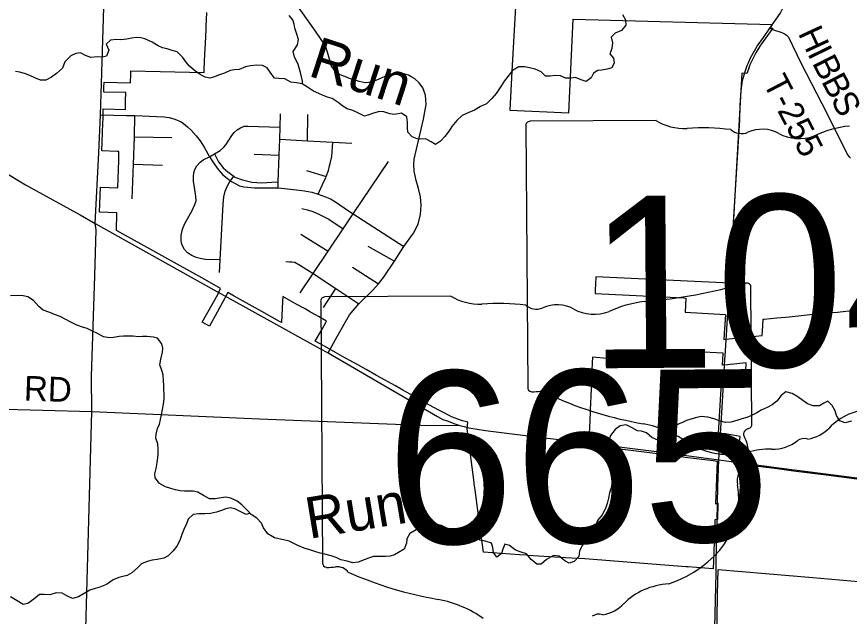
# Model space of a CAD drawing. Extents: x 114604 to 551442, y 316898 to 567001.
# Drawn here: x 188495 to 198598, y 335190 to 342465 of the extents above; entities that cross this region are included whole.
import ezdxf

# ---------------------------------------------------------------- set-up
doc = ezdxf.new("R2010")
doc.units = 0
for name, color, linetype in [('_CIVIL_CONSTRUCTION', 7, 'Continuous'), ('BD_X_Building', 7, 'Continuous'), ('GE_P_Alignment_1000_Cardinal_Points', 7, 'Continuous'), ('GE_P_Alignment_100_Cardinal_Points', 7, 'Continuous'), ('GE_P_Alignment_100_Stations', 7, 'Continuous'), ('GE_P_Alignment_500_Curve_Data', 7, 'Continuous'), ('PM_P_Cells', 7, 'Continuous'), ('PM_P_Crosswalk', 7, 'Continuous'), ('PM_P_Stop_Line', 7, 'Continuous')]:
    doc.layers.add(name, color=color, linetype=linetype)

msp = doc.modelspace()

# ---------------------------------------------------------------- linework, layer by layer
at = {"layer": '_CIVIL_CONSTRUCTION'}
for p, q in [((190924, 339131), (191012, 339082)), ((197089, 338302), (197095, 338408)), ((197053, 337722), (197089, 338302)), ((197033, 337406), (197053, 337722)), ((197014, 337089), (197033, 337406)), ((197014, 337089), (197223, 337061)), ((197223, 337061), (197380, 337040))]:
    msp.add_line(p, q, dxfattribs=at)
for points in [[(197632, 342325), (197758, 342502), (197823, 342631), (197916, 342824), (197956, 342982), (197972, 343231), (197964, 343537), (197953, 343717)], [(197360, 341872), (197369, 341897), (197398, 341965), (197481, 342106), (197556, 342211), (197632, 342325)], [(197326, 341772), (197338, 341813), (197360, 341872)], [(186181, 341793), (186185, 341790), (187056, 341297), (188324, 340593), (188601, 340426), (189267, 340059), (189447, 339954), (190474, 339381), (190924, 339131)], [(197147, 339247), (197268, 341214), (197272, 341387), (197285, 341569), (197303, 341691), (197326, 341772)], [(197111, 338667), (197112, 338678), (197147, 339247)], [(191012, 339082), (192164, 338442), (192276, 338385), (193600, 337613), (193667, 337577), (193729, 337559), (193801, 337529), (193873, 337505), (193923, 337491)], [(197095, 338408), (197096, 338413), (197111, 338667)], [(193923, 337491), (193983, 337475), (194185, 337443), (194830, 337364), (195392, 337298)], [(195392, 337298), (195423, 337294), (196257, 337188), (197014, 337089)], [(196994, 336351), (197002, 336766), (197014, 337089)], [(197380, 337040), (197773, 336987), (198845, 336852)], [(197725, 329648), (197688, 329904), (197608, 330297), (197494, 330623), (197322, 331256), (197099, 332079), (197042, 332352), (197001, 333012), (196947, 333810), (196953, 334243), (196961, 334895), (196981, 335714), (196984, 335846), (196994, 336351)]]:
    msp.add_lwpolyline(points, dxfattribs=at)
at = {"layer": 'GE_P_Alignment_1000_Cardinal_Points'}
for points in [[(189447, 339954), (189494, 340814), (189513, 341272), (189523, 341654), (189552, 342578), (189564, 342771), (189570, 342813), (189577, 342845), (189591, 342891), (189596, 342918), (189604, 342982), (189610, 343119)], [(197632, 342325), (197678, 342305), (197780, 342272), (197819, 342254), (197836, 342241), (197849, 342228), (197859, 342214), (198008, 341904), (198264, 341410), (198564, 340815), (198576, 340790), (198595, 340763), (198613, 340748)], [(189199, 329914), (189222, 330833), (189237, 331488), (189252, 332112), (189406, 337676), (189404, 338099), (189443, 339319), (189460, 339877), (189447, 339954)], [(185486, 337772), (186206, 337758), (188815, 337693), (189406, 337676), (191442, 337585), (193400, 337511), (193873, 337505)]]:
    msp.add_lwpolyline(points, dxfattribs=at)
at = {"layer": 'GE_P_Alignment_100_Cardinal_Points'}
for p, q in [((189513, 341272), (189827, 341267)), ((192026, 340959), (192030, 341279)), ((189925, 341008), (190377, 340998)), ((191376, 340796), (191681, 340785)), ((189914, 340676), (190265, 340663)), ((192577, 340073), (193008, 340709)), ((192011, 340599), (192252, 340526)), ((191944, 339825), (192273, 339619)), ((192755, 339682), (193078, 339500)), ((192570, 339426), (192887, 339225)), ((192218, 338936), (192369, 339165))]:
    msp.add_line(p, q, dxfattribs=at)
for points in [[(192276, 338385), (192386, 338584), (192535, 338846), (192646, 338980), (192818, 339147), (192887, 339225), (192945, 339302), (193078, 339500), (193194, 339675), (193309, 339839), (193366, 339949), (193396, 340063), (193404, 340178), (193394, 340278), (193371, 340382), (193341, 340479), (193317, 340590), (193314, 340672), (193320, 340737), (193430, 341222), (193465, 341400), (193457, 341513), (193422, 341602), (193377, 341660), (193328, 341712), (193291, 341731), (193250, 341753), (193193, 341769), (193137, 341777), (193076, 341777), (193017, 341762), (192888, 341705), (192805, 341671), (192723, 341660), (192650, 341676), (192535, 341716), (192476, 341738), (192410, 341764), (192357, 341806), (192313, 341871), (192290, 341947), (192267, 342035), (192242, 342111), (192122, 342287), (191784, 342767)], [(189827, 341267), (189931, 341266), (190194, 341253), (190280, 341248), (190346, 341240), (190413, 341223), (190490, 341188), (190521, 341169), (190568, 341129), (190614, 341086), (190672, 341019), (190722, 340957), (190771, 340880), (190836, 340765), (190900, 340667), (190942, 340611), (190991, 340551), (191050, 340505), (191091, 340474), (191102, 340465), (191199, 340413), (191250, 340399), (191380, 340389), (191668, 340390), (191781, 340374), (191889, 340363), (191987, 340351), (192076, 340336), (192154, 340310), (192244, 340278), (192305, 340253), (192376, 340209), (192510, 340116), (192577, 340073), (193194, 339675)], [(189898, 340254), (189914, 340676), (189925, 341008), (189931, 341266)], [(191668, 340390), (191670, 340459), (191681, 340785), (191687, 340977), (191692, 341125), (191698, 341287)], [(190836, 340765), (190895, 340799), (190966, 340841), (191005, 340877), (191034, 340910), (191108, 341024), (191136, 341059), (191171, 341090), (191210, 341114), (191256, 341137), (191302, 341137), (191692, 341125)], [(191687, 340977), (192026, 340959), (192330, 340942), (192561, 340930)], [(192154, 340310), (192223, 340465), (192246, 340510), (192252, 340526), (192278, 340599), (192292, 340655), (192301, 340684), (192318, 340768), (192330, 340942)], [(190965, 339516), (190787, 339520), (190737, 339526), (190673, 339542), (190620, 339566), (190569, 339600), (190531, 339642), (190510, 339675), (190496, 339717), (190491, 339755), (190493, 339811), (190506, 339887), (190534, 339954), (190619, 340105), (190658, 340184), (190672, 340230), (190670, 340282), (190654, 340391), (190640, 340469), (190639, 340528), (190644, 340572), (190659, 340611), (190683, 340656), (190723, 340699), (190760, 340726), (190836, 340765)], [(190895, 340799), (190945, 340705), (191002, 340631), (191059, 340581), (191130, 340530), (191144, 340519), (191235, 340484), (191350, 340458), (191470, 340450), (191592, 340455), (191670, 340459)], [(190957, 339362), (190965, 339516), (191001, 340190), (191010, 340280), (191024, 340347), (191048, 340405), (191074, 340450), (191091, 340474), (191130, 340530)], [(191937, 339116), (192091, 339347), (192273, 339619), (192456, 339892), (192577, 340073)], [(191955, 340136), (192026, 340123), (192088, 340101), (192171, 340066), (192284, 340008), (192456, 339892)], [(191760, 339493), (191804, 339492), (191834, 339491), (191870, 339485), (191940, 339447), (192091, 339347), (192369, 339165), (192646, 338980)]]:
    msp.add_lwpolyline(points, dxfattribs=at)
at = {"layer": 'GE_P_Alignment_100_Stations'}
for points in [[(194562, 342869), (194505, 341802), (194480, 341329), (195193, 341299), (195248, 342433), (197662, 342368), (197637, 342332), (197668, 342323), (197521, 342119), (197462, 342027), (197413, 341930), (197392, 341880), (197373, 341828), (197356, 341777), (197293, 341780), (197146, 339230), (195521, 339310), (195521, 339310), (195518, 339220), (195515, 339150), (195513, 339106), (196591, 339053), (196615, 339051), (196605, 338878), (197094, 338850), (197091, 338791), (197081, 338616), (197077, 338550), (197138, 338556), (197349, 338577), (197462, 338587), (197541, 338595), (197544, 338646), (197552, 338795), (197564, 338796), (197719, 338811), (197825, 338821), (197866, 338825), (198124, 338850), (198274, 338864), (198383, 338874), (198453, 338881), (198555, 338891), (198706, 338903)], [(198687, 336855), (198502, 336878), (198318, 336902), (198120, 336927), (197920, 336953), (197722, 336978), (197523, 337004), (197231, 337042), (197240, 337101), (197275, 337373), (197097, 337402), (197012, 337414), (197043, 337951), (197049, 338062), (197109, 338063), (197338, 338086), (197342, 338165), (197348, 338266), (197120, 338243), (197059, 338235), (197068, 338382), (196595, 338408), (196576, 338409), (196569, 338234), (196367, 338252), (196148, 338272), (195925, 338292), (195703, 338312), (195480, 338332), (195477, 338264), (195474, 338175), (195471, 338099), (195468, 338029), (195464, 337948), (195461, 337864), (195457, 337774), (195454, 337699), (195452, 337661), (195444, 337476), (195439, 337350), (195438, 337330), (195435, 337271), (195565, 337255), (195780, 337227), (196075, 337190), (196205, 337173), (196557, 337128), (196605, 337122), (196944, 337079), (196993, 337071), (196974, 336554), (197004, 336561), (196997, 336363), (196967, 336359), (196957, 336106), (196952, 335962), (196946, 335765), (196643, 335789), (196614, 335792), (195952, 335845), (195389, 335887), (195156, 335900), (194699, 335930), (194682, 335931), (194598, 335936), (194488, 335944), (194377, 335952), (194268, 335959), (194158, 335967), (194110, 336322), (194057, 336726), (194048, 336798), (194046, 336812), (193961, 337466), (193969, 337545), (193903, 337562), (193892, 337566), (193817, 337593), (193772, 337611), (193743, 337625), (193674, 337661), (193648, 337674), (193608, 337697), (193506, 337753), (193361, 337834), (193269, 337886), (193182, 337934), (193091, 337985), (192861, 338113), (192734, 338184), (192642, 338235), (192538, 338293), (192448, 338343), (192362, 338391), (192232, 338466), (192119, 338528), (192201, 338674), (192246, 338753), (192256, 338772), (192158, 338827), (192130, 338843), (192062, 338881), (191995, 338919), (191963, 338936), (191859, 338994), (191723, 339071), (191720, 339008), (191710, 338753), (191685, 338767), (191592, 338819), (191470, 338887), (191352, 338953), (191280, 338993), (191172, 339054), (191136, 339074), (191057, 339118), (191022, 339048), (190834, 338709), (190746, 338758), (190935, 339096), (190969, 339168), (190780, 339275), (189705, 339872), (189712, 340083), (189502, 340092), (189505, 340193), (189509, 340294), (189513, 340395), (189723, 340390), (189726, 340500), (189730, 340610), (189734, 340720), (189737, 340829), (189719, 340830), (189528, 340835), (189532, 340945), (189536, 341055), (189540, 341178), (189544, 341225), (189547, 341337), (189547, 341347), (189815, 341340), (189818, 341443), (189821, 341543), (189554, 341550), (189555, 341606), (189557, 341670), (189877, 341662), (189881, 341768), (189882, 341809), (190594, 341792), (190770, 341787), (190772, 341825), (190776, 341915), (190780, 342014), (190786, 342137), (190793, 342308), (190795, 342344), (190803, 342514)], [(199148, 331146), (198227, 331027), (198173, 331440), (197344, 331337), (197213, 331820), (197186, 331917), (197686, 331981), (197637, 332366), (197880, 332397), (197826, 332818), (197701, 332802), (197693, 332932), (197036, 332848), (196977, 333838), (196982, 334319), (196998, 335454), (197005, 335760), (198154, 335661), (198339, 335646), (198523, 335630), (198710, 335614)]]:
    msp.add_lwpolyline(points, dxfattribs=at)
at = {"layer": 'GE_P_Alignment_500_Curve_Data'}
for p, q in [((196253, 341206), (194724, 341195)), ((194673, 341140), (194696, 337970)), ((197416, 337522), (197404, 339180)), ((193764, 339075), (192235, 339064)), ((192184, 339010), (192207, 335839)), ((197416, 337522), (197416, 337522))]:
    msp.add_line(p, q, dxfattribs=at)
for centre, major_axis, ratio, start_param, end_param in [((194733, 341147), (60.5, 0.4), 0.8, 1.712693, 3.28349), ((196614, 341576), (587, 4), 0.8, 4.042523, 4.731795), ((196824, 339430), (2106, 15), 0.8, 1.404758, 1.657858), ((197290, 341182), (169, 1), 0.8, 3.836095, 5.185415), ((197541, 340817), (352, 3), 0.8, 0.950623, 2.079405), ((198747, 340255), (1114, 8), 0.8, 1.699011, 2.107814), ((197991, 341323), (423, 3), 0.8, 4.081561, 5.145723), ((195514, 343410), (5537, 40), 0.800001, 4.814395, 5.042369), ((197346, 339187), (58.1, 0.4), 0.8, 6.141152, 7.989035), ((192244, 339017), (60.5, 0.4), 0.8, 1.712693, 3.28349), ((194126, 339446), (587, 4), 0.8, 4.042523, 4.731795), ((194336, 337300), (2106, 15), 0.8, 1.404758, 1.657858), ((194801, 339052), (169, 1), 0.8, 3.836095, 5.185415), ((195052, 338687), (352, 3), 0.8, 0.950623, 2.079405), ((196258, 338125), (1114, 8), 0.8, 1.699011, 2.107814), ((195503, 339193), (423, 3), 0.8, 4.081561, 5.145723), ((194756, 337963), (61, 0.4), 0.8, 3.00124, 4.508301), ((194763, 338288), (466, 3), 0.8, 4.665946, 4.897461), ((194862, 337788), (168, 1), 0.8, 0.519207, 1.627899), ((196961, 340651), (3998, 29), 0.8, 4.195996, 4.488959), ((198957, 337110), (758, 5), 0.8, 1.647645, 2.488434), ((195799, 336553), (1251, 9), 0.8, 0.823519, 1.323588), ((197404, 337400), (89.9, 0.6), 0.8, 1.883978, 3.671073), ((197354, 337515), (62.2, 0.4), 0.8, 5.05454, 6.418171), ((197992, 337686), (447, 3), 0.8, 4.937069, 5.64225), ((196833, 337186), (540, 4), 0.8, 5.934695, 6.695948), ((198046, 337251), (119, 1), 0.8, 1.147584, 2.315152), ((197143, 337789), (794, 6), 0.8, 4.026481, 4.996735), ((197661, 337555), (423, 3), 0.8, 4.691044, 5.507374), ((197609, 336696), (652, 5), 0.8, 1.495662, 1.94098), ((197629, 336830), (393, 3), 0.8, 2.387724, 3.262537), ((195873, 336606), (1385, 10), 0.8, 5.101753, 6.440018), ((192268, 335833), (61, 0.4), 0.8, 3.00124, 4.508301), ((192275, 336157), (466, 3), 0.8, 4.665946, 4.897461), ((192373, 335658), (168, 1), 0.8, 0.519207, 1.627899), ((194473, 338521), (3998, 29), 0.8, 4.195996, 4.48896), ((196469, 334980), (758, 5), 0.8, 1.647645, 2.488434), ((193310, 334423), (1251, 9), 0.8, 0.823519, 1.323588), ((195504, 335556), (447, 3), 0.8, 4.937069, 5.64225), ((195558, 335121), (119, 1), 0.8, 1.147584, 2.315152)]:
    msp.add_ellipse(centre, major_axis=major_axis, ratio=ratio, start_param=start_param, end_param=end_param, dxfattribs=at)
at = {"layer": 'PM_P_Cells'}
for points in [[(195846, 342490), (195884, 342426), (195888, 342360), (195832, 342298), (195758, 342266), (195708, 342214), (195726, 342148), (195716, 342077), (195694, 342015), (195735, 341959), (195745, 341905), (195715, 341843), (195659, 341829), (195595, 341817), (195545, 341811), (195493, 341779), (195467, 341723), (195403, 341677), (195343, 341697), (195275, 341727), (195223, 341717), (195155, 341717), (195093, 341746), (195027, 341752), (194967, 341744), (194913, 341744), (194859, 341794), (194787, 341828), (194719, 341842), (194657, 341854), (194590, 341854), (194512, 341810), (194456, 341740), (194412, 341680), (194368, 341618), (194314, 341534), (194262, 341470), (194196, 341408), (194125, 341374), (194051, 341330), (193981, 341302), (193901, 341264), (193837, 341206), (193775, 341134), (193743, 341080), (193691, 341012), (193638, 340954), (193576, 340912), (193524, 340946), (193456, 340984), (193406, 340980), (193354, 340984), (193292, 341008), (193240, 341065), (193236, 341117), (193239, 341183), (193229, 341249), (193165, 341295), (193079, 341279), (193025, 341287), (192949, 341312), (192898, 341314), (192824, 341294), (192770, 341272), (192716, 341258), (192644, 341292), (192576, 341328), (192504, 341346), (192452, 341380), (192398, 341422), (192324, 341471), (192268, 341489), (192216, 341507), (192162, 341531), (192098, 341559), (192026, 341611), (191960, 341650), (191892, 341660), (191822, 341670), (191750, 341712), (191676, 341714), (191624, 341720), (191572, 341792), (191534, 341843)], [(191964, 341648), (191964, 341684), (191952, 341734), (191941, 341788), (191925, 341844), (191905, 341898), (191867, 341974), (191851, 342043), (191903, 342121), (191913, 342187), (191895, 342253), (191871, 342325), (191861, 342375), (191845, 342427), (191800, 342479)], [(191534, 341843), (191480, 341873), (191410, 341877), (191332, 341869), (191272, 341855), (191196, 341823), (191136, 341819), (191086, 341811), (191016, 341779), (190946, 341753), (190894, 341733), (190840, 341717), (190782, 341731), (190720, 341764), (190654, 341810), (190592, 341864), (190546, 341918), (190510, 341968), (190442, 342036), (190384, 342055), (190320, 342073), (190266, 342087), (190214, 342109), (190140, 342155), (190052, 342195), (190000, 342209), (189948, 342212), (189888, 342204), (189832, 342190), (189758, 342184), (189704, 342188), (189636, 342178), (189583, 342130), (189613, 342060), (189587, 341984), (189535, 341972), (189471, 341978), (189397, 341968), (189331, 341992), (189269, 342026), (189215, 342016), (189153, 341990), (189079, 341918), (189051, 341840), (188979, 341774), (188920, 341730), (188850, 341696), (188784, 341696), (188714, 341722), (188656, 341750), (188604, 341770), (188534, 341791), (188482, 341801)], [(192640, 335848), (192572, 335840), (192504, 335858), (192428, 335874), (192372, 335905), (192310, 335925), (192236, 335943), (192178, 335955), (192124, 335973), (192054, 335997), (191982, 336017), (191908, 336048), (191800, 336100), (191734, 336120), (191678, 336132), (191622, 336142), (191544, 336190), (191492, 336265), (191464, 336319), (191408, 336383), (191340, 336427), (191294, 336479), (191226, 336542), (191172, 336586), (191094, 336622), (191032, 336636), (190978, 336628), (190902, 336616), (190836, 336614), (190764, 336656), (190692, 336697), (190638, 336707), (190532, 336707), (190478, 336713), (190422, 336725), (190368, 336739), (190302, 336763), (190228, 336802), (190176, 336870), (190172, 336920), (190188, 336984), (190200, 337058), (190208, 337114), (190214, 337164), (190214, 337218), (190208, 337283), (190182, 337351), (190187, 337401), (190205, 337469), (190227, 337523), (190239, 337579), (190253, 337635), (190265, 337701), (190275, 337764), (190287, 337832), (190287, 337882), (190281, 337944), (190280, 337994), (190278, 338048), (190272, 338120), (190258, 338173), (190234, 338239), (190244, 338311), (190266, 338393), (190270, 338443), (190258, 338497), (190206, 338563), (190154, 338576), (190076, 338584), (190022, 338584), (189968, 338582), (189910, 338588), (189846, 338590), (189792, 338590), (189740, 338584), (189672, 338574), (189622, 338570), (189548, 338582), (189478, 338621), (189406, 338655), (189350, 338681), (189284, 338703), (189218, 338727), (189152, 338757), (189082, 338794), (189024, 338826), (188954, 338850), (188896, 338874), (188818, 338906), (188764, 338948), (188700, 339021), (188632, 339067), (188574, 339079), (188516, 339083), (188422, 339079)], [(198623, 337558), (198547, 337536), (198481, 337560), (198443, 337628), (198427, 337681), (198391, 337749), (198337, 337799), (198287, 337777), (198237, 337743), (198159, 337745), (198089, 337769), (198033, 337809), (197971, 337852), (197903, 337894), (197829, 337914), (197771, 337868), (197718, 337802), (197660, 337754), (197602, 337724), (197528, 337690)], [(197528, 337690), (197474, 337658), (197404, 337624), (197354, 337604), (197292, 337584), (197232, 337566), (197162, 337546), (197094, 337540), (197018, 337560), (196958, 337584), (196882, 337606), (196802, 337613), (196749, 337603), (196675, 337583), (196623, 337567), (196573, 337543), (196521, 337523), (196453, 337467), (196453, 337395), (196427, 337328), (196349, 337310), (196281, 337325), (196203, 337361), (196135, 337415), (196077, 337437), (196027, 337439), (195965, 337477), (195891, 337514), (195819, 337502), (195755, 337458), (195700, 337385), (195674, 337309), (195668, 337243), (195694, 337165), (195712, 337093), (195722, 337027), (195726, 336977), (195728, 336918), (195726, 336856), (195717, 336802), (195707, 336750), (195689, 336690), (195675, 336624), (195659, 336558), (195641, 336498), (195599, 336423), (195543, 336353), (195521, 336295), (195466, 336229), (195426, 336167), (195410, 336115), (195358, 336051), (195324, 335981), (195314, 335917), (195260, 335855), (195198, 335837), (195146, 335865), (195076, 335919), (195008, 335929), (194923, 335879), (194857, 335825), (194805, 335823), (194737, 335879), (194683, 335948), (194615, 335970), (194547, 335994), (194475, 336048), (194419, 336066), (194393, 336006), (194379, 335954), (194323, 335906), (194279, 335964), (194271, 336024), (194255, 336076), (194181, 336103), (194115, 336113), (194045, 336165), (193993, 336189), (193923, 336199), (193851, 336211), (193783, 336229), (193715, 336260), (193649, 336294), (193597, 336306), (193543, 336300), (193481, 336282), (193399, 336262), (193341, 336240), (193265, 336194), (193229, 336132), (193225, 336076), (193198, 336004), (193128, 335964), (193078, 335936), (193026, 335920), (192970, 335916), (192898, 335918), (192826, 335914), (192766, 335896), (192712, 335874), (192640, 335848)], [(191327, 336442), (191278, 336427), (191208, 336461), (191144, 336496), (191086, 336506), (191034, 336494), (190980, 336476), (190922, 336454), (190846, 336438), (190779, 336434), (190705, 336434), (190637, 336426), (190577, 336368), (190555, 336314), (190525, 336244), (190501, 336184), (190477, 336112), (190437, 336042), (190395, 335985), (190332, 335925), (190280, 335897), (190202, 335879), (190140, 335870), (190078, 335856), (190010, 335826), (189960, 335780), (189892, 335716), (189836, 335686), (189784, 335672), (189734, 335660), (189667, 335632), (189587, 335576), (189505, 335546), (189447, 335528), (189383, 335508), (189315, 335466), (189245, 335426), (189171, 335406), (189103, 335438), (189047, 335470), (188975, 335476), (188899, 335452), (188831, 335454), (188773, 335457), (188704, 335398), (188630, 335344), (188574, 335333), (188500, 335379), (188420, 335425)]]:
    msp.add_lwpolyline(points, dxfattribs=at)

# ---------------------------------------------------------------- texts
at = {"layer": 'BD_X_Building'}
for s, rotation, p in [('s', 0.4131, (197238, 339363)), ('r', 0.4131, (197238, 339363)), ('104', 0.4132, (196885, 339288)), ('s', 0.4131, (194750, 337233)), ('r', 0.4131, (194749, 337233)), ('665', 0.4131, (194397, 337158))]:
    msp.add_text(s, height=1, rotation=rotation, dxfattribs=at).set_placement(p)
at = {"layer": 'GE_P_Alignment_500_Curve_Data'}
for s, p in [('104', (195431, 338198)), ('665', (192984, 336069))]:
    msp.add_text(s, height=2088.4, rotation=0.4131, dxfattribs=at).set_placement(p)
at = {"layer": 'PM_P_Crosswalk'}
for s, rotation, p in [('H', 294.9227, (197971, 342264)), ('I', 296.0124, (198085, 342019)), ('B', 296.9101, (198141, 341904)), ('T-255', 297.4801, (197544, 341664)), ('B', 297.2726, (198253, 341682)), ('S', 297.2738, (198366, 341463)), ('RD', 357.9452, (188580, 337809))]:
    msp.add_text(s, height=300, rotation=rotation, dxfattribs=at).set_placement(p)
at = {"layer": 'PM_P_Stop_Line'}
for rotation, p in [(342.0322, (192018, 341752)), (9.3708, (192043, 336129))]:
    msp.add_text('Run', height=500, rotation=rotation, dxfattribs=at).set_placement(p)

doc.saveas('drawing.dxf')
